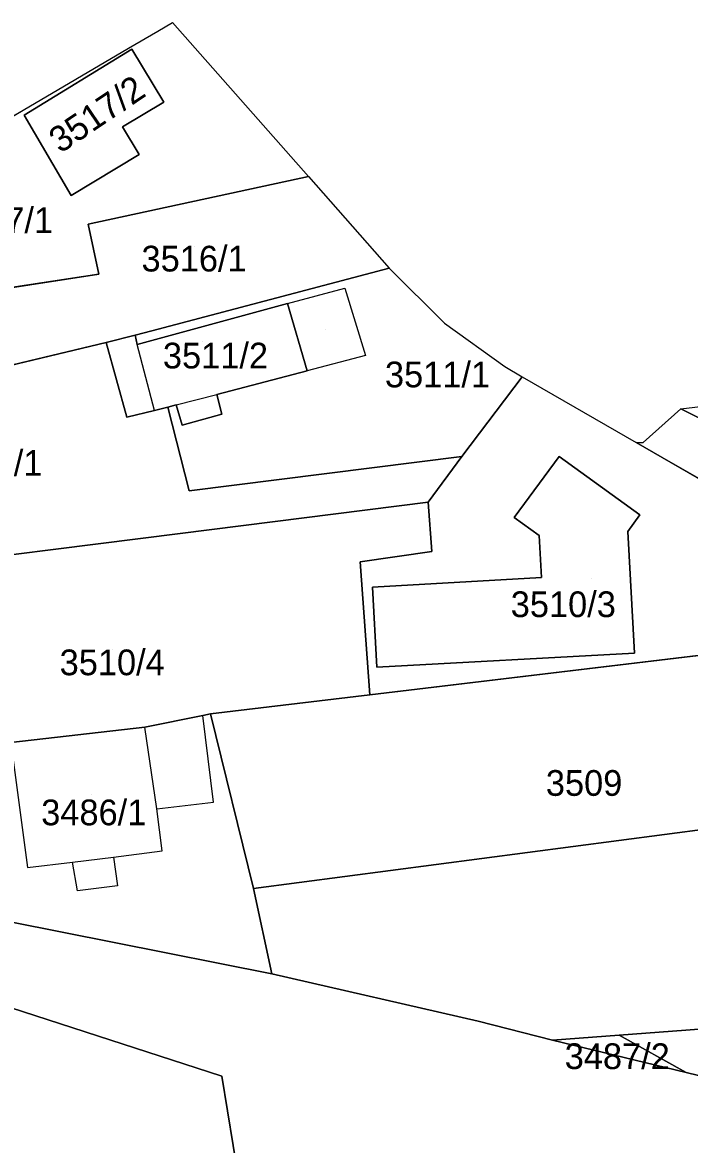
# Model space of a CAD drawing. Extents: x -262657 to -261595, y -1238015 to -1237156.
# Drawn here: x -262269.2 to -262217.3, y -1237493.9 to -1237406.6 of the extents above; entities that cross this region are included whole.
import ezdxf

# ---------------------------------------------------------------- set-up
doc = ezdxf.new("R2010")
doc.units = 0
for name, color, linetype in [('body_kn', 7, 'Continuous'), ('kladpar_druhypozemkov', 7, 'Continuous'), ('kladpar_hranice', 7, 'Continuous'), ('kladpar_parcelnecisla', 7, 'Continuous'), ('kladpar_plochy', 7, 'Continuous'), ('zappar_hrandruhpozemk', 7, 'Continuous')]:
    doc.layers.add(name, color=color, linetype=linetype)

msp = doc.modelspace()

# ---------------------------------------------------------------- linework, layer by layer
at = {"layer": 'body_kn'}
for p, q in [((-262257.55, -1237406.64), (-262257.55, -1237406.64)), ((-262258.68, -1237407.31), (-262258.68, -1237407.31)), ((-262260.97, -1237408.65), (-262260.97, -1237408.65)), ((-262260.7, -1237408.71), (-262260.7, -1237408.71)), ((-262258.23, -1237412.84), (-262258.23, -1237412.84)), ((-262269.18, -1237413.45), (-262269.18, -1237413.45)), ((-262269.1, -1237413.84), (-262269.1, -1237413.84)), ((-262269.1, -1237413.84), (-262269.1, -1237413.84)), ((-262261.44, -1237414.76), (-262261.44, -1237414.76)), ((-262260.14, -1237416.91), (-262260.14, -1237416.91)), ((-262246.97, -1237418.61), (-262246.97, -1237418.61)), ((-262246.97, -1237418.61), (-262246.97, -1237418.61)), ((-262265.43, -1237420.09), (-262265.43, -1237420.09)), ((-262264.1, -1237422.33), (-262264.1, -1237422.33)), ((-262263.27, -1237426.22), (-262263.27, -1237426.22)), ((-262240.68, -1237425.74), (-262240.68, -1237425.74)), ((-262244.13, -1237427.3), (-262244.13, -1237427.3)), ((-262248.6, -1237428.51), (-262248.6, -1237428.51)), ((-262248.6, -1237428.51), (-262248.6, -1237428.51)), ((-262259.16, -1237430.63), (-262259.16, -1237430.63)), ((-262259.16, -1237430.63), (-262259.16, -1237430.63)), ((-262236.38, -1237430.04), (-262236.38, -1237430.04)), ((-262262.7, -1237431.53), (-262262.7, -1237431.53)), ((-262262.7, -1237431.53), (-262262.7, -1237431.53)), ((-262260.46, -1237430.96), (-262260.46, -1237430.96)), ((-262260.29, -1237431.68), (-262260.29, -1237431.68)), ((-262242.52, -1237432.55), (-262242.52, -1237432.55)), ((-262231.7, -1237433.4), (-262231.7, -1237433.4)), ((-262247.06, -1237433.73), (-262247.06, -1237433.73)), ((-262230.34, -1237434.19), (-262230.34, -1237434.19)), ((-262254.11, -1237435.57), (-262254.11, -1237435.57)), ((-262258.95, -1237436.83), (-262258.95, -1237436.83)), ((-262258.95, -1237436.83), (-262258.95, -1237436.83)), ((-262257.9, -1237436.55), (-262257.9, -1237436.55)), ((-262257.26, -1237436.39), (-262257.26, -1237436.39)), ((-262257.26, -1237436.39), (-262257.26, -1237436.39)), ((-262218, -1237436.69), (-262218, -1237436.69)), ((-262261.1, -1237437.34), (-262261.1, -1237437.34)), ((-262253.71, -1237437.1), (-262253.71, -1237437.1)), ((-262256.8, -1237437.95), (-262256.8, -1237437.95)), ((-262221.46, -1237439.3), (-262221.46, -1237439.3)), ((-262220.93, -1237439.31), (-262220.93, -1237439.31)), ((-262235.03, -1237440.39), (-262235.03, -1237440.39)), ((-262227.47, -1237440.4), (-262227.47, -1237440.4)), ((-262256.26, -1237443.07), (-262256.26, -1237443.07)), ((-262237.65, -1237443.96), (-262237.65, -1237443.96)), ((-262237.65, -1237443.96), (-262237.65, -1237443.96)), ((-262230.96, -1237445.15), (-262230.96, -1237445.15)), ((-262221.19, -1237444.93), (-262221.19, -1237444.93)), ((-262221.19, -1237444.93), (-262221.19, -1237444.93)), ((-262256.96, -1237446.38), (-262256.96, -1237446.38)), ((-262222.13, -1237446.23), (-262222.13, -1237446.23)), ((-262229.01, -1237446.55), (-262229.01, -1237446.55)), ((-262237.36, -1237447.78), (-262237.36, -1237447.78)), ((-262242.94, -1237448.59), (-262242.94, -1237448.59)), ((-262228.83, -1237449.8), (-262228.83, -1237449.8)), ((-262241.98, -1237450.55), (-262241.98, -1237450.55)), ((-262221.6, -1237455.7), (-262221.6, -1237455.7)), ((-262241.65, -1237456.78), (-262241.65, -1237456.78)), ((-262242.2, -1237458.94), (-262242.2, -1237458.94)), ((-262254.6, -1237460.42), (-262254.6, -1237460.42)), ((-262254.6, -1237460.42), (-262254.6, -1237460.42)), ((-262255.2, -1237460.55), (-262255.2, -1237460.55)), ((-262259.69, -1237461.46), (-262259.69, -1237461.46)), ((-262254.36, -1237467.27), (-262254.36, -1237467.27)), ((-262258.78, -1237467.81), (-262258.78, -1237467.81)), ((-262258.78, -1237467.81), (-262258.78, -1237467.81)), ((-262262.15, -1237471.55), (-262262.15, -1237471.55)), ((-262258.34, -1237471.08), (-262258.34, -1237471.08)), ((-262268.84, -1237472.37), (-262268.84, -1237472.37)), ((-262265.33, -1237471.94), (-262265.33, -1237471.94)), ((-262265.33, -1237471.94), (-262265.33, -1237471.94)), ((-262264.95, -1237474.19), (-262264.95, -1237474.19)), ((-262261.83, -1237473.79), (-262261.83, -1237473.79)), ((-262251.24, -1237474.01), (-262251.24, -1237474.01)), ((-262249.82, -1237480.64), (-262249.82, -1237480.64)), ((-262249.82, -1237480.64), (-262249.82, -1237480.64)), ((-262233.77, -1237484.32), (-262233.77, -1237484.32)), ((-262233.77, -1237484.32), (-262233.77, -1237484.32)), ((-262227.97, -1237485.78), (-262227.97, -1237485.78)), ((-262227.97, -1237485.78), (-262227.97, -1237485.78)), ((-262222.8, -1237485.4), (-262222.8, -1237485.4)), ((-262217.58, -1237488.31), (-262217.58, -1237488.31)), ((-262253.7, -1237488.58), (-262253.7, -1237488.58))]:
    msp.add_line(p, q, dxfattribs=at)
at = {"layer": 'kladpar_druhypozemkov'}
for p, q in [((-262264.26, -1237413.09), (-262264.26, -1237413.09)), ((-262255.83, -1237424.03), (-262255.83, -1237424.03)), ((-262245.66, -1237430.52), (-262245.66, -1237430.52)), ((-262255.25, -1237431.42), (-262255.25, -1237431.42)), ((-262224.98, -1237449.89), (-262224.98, -1237449.89)), ((-262262.19, -1237455.42), (-262262.19, -1237455.42)), ((-262226.02, -1237464.72), (-262226.02, -1237464.72)), ((-262263.87, -1237466.68), (-262263.87, -1237466.68)), ((-262222.78, -1237486.85), (-262222.78, -1237486.85))]:
    msp.add_line(p, q, dxfattribs=at)
at = {"layer": 'kladpar_hranice'}
for points in [[(-262269.18, -1237413.45), (-262260.97, -1237408.65), (-262258.68, -1237407.31), (-262257.55, -1237406.64), (-262246.97, -1237418.61)], [(-262269.1, -1237413.84), (-262265.43, -1237420.09), (-262260.14, -1237416.91), (-262261.44, -1237414.76), (-262258.23, -1237412.84), (-262260.7, -1237408.71), (-262269.1, -1237413.84)], [(-262269.1, -1237413.84), (-262260.7, -1237408.71), (-262258.23, -1237412.84), (-262261.44, -1237414.76), (-262260.14, -1237416.91), (-262265.43, -1237420.09), (-262269.1, -1237413.84)], [(-262246.97, -1237418.61), (-262264.1, -1237422.33), (-262263.27, -1237426.22), (-262276.94, -1237428.3), (-262279.58, -1237419.6), (-262269.18, -1237413.45)], [(-262279.58, -1237419.6), (-262276.94, -1237428.3), (-262263.27, -1237426.22), (-262264.1, -1237422.33), (-262246.97, -1237418.61), (-262240.68, -1237425.74), (-262259.16, -1237430.63), (-262260.46, -1237430.96), (-262262.7, -1237431.53), (-262281.57, -1237436.05)], [(-262259.16, -1237430.63), (-262240.68, -1237425.74), (-262236.38, -1237430.04), (-262231.7, -1237433.4), (-262230.34, -1237434.19), (-262235.03, -1237440.39), (-262256.26, -1237443.07), (-262257.9, -1237436.55), (-262257.26, -1237436.39), (-262256.8, -1237437.95), (-262253.71, -1237437.1), (-262254.11, -1237435.57), (-262247.06, -1237433.73), (-262248.6, -1237428.51), (-262260.29, -1237431.68), (-262260.46, -1237430.96), (-262259.16, -1237430.63)], [(-262262.7, -1237431.53), (-262260.46, -1237430.96), (-262260.29, -1237431.68), (-262248.6, -1237428.51), (-262247.06, -1237433.73), (-262254.11, -1237435.57), (-262253.71, -1237437.1), (-262256.8, -1237437.95), (-262257.26, -1237436.39), (-262257.9, -1237436.55), (-262258.95, -1237436.83), (-262261.1, -1237437.34), (-262262.7, -1237431.53)], [(-262281.57, -1237436.05), (-262262.7, -1237431.53), (-262261.1, -1237437.34), (-262258.95, -1237436.83), (-262257.9, -1237436.55), (-262256.26, -1237443.07), (-262235.03, -1237440.39), (-262237.65, -1237443.96), (-262256.96, -1237446.38), (-262279.63, -1237449.24), (-262281.57, -1237436.05)], [(-262172.3, -1237439.99), (-262179.92, -1237440.42), (-262187.96, -1237440.87), (-262194.24, -1237441.18), (-262198.25, -1237441.29), (-262198.5, -1237438.15), (-262204.54, -1237438.55), (-262204.21, -1237441.67), (-262207.07, -1237441.9), (-262214.52, -1237438.44), (-262218, -1237436.69), (-262216.9, -1237436.56), (-262195.96, -1237433.89), (-262173.41, -1237431.09), (-262172.3, -1237439.99)], [(-262230.34, -1237434.19), (-262221.46, -1237439.3), (-262209.51, -1237446.2), (-262192.05, -1237452.94), (-262195.18, -1237453.31), (-262242.2, -1237458.94), (-262242.94, -1237448.59), (-262237.36, -1237447.78), (-262237.65, -1237443.96)], [(-262237.65, -1237443.96), (-262235.03, -1237440.39), (-262230.34, -1237434.19)], [(-262137.3, -1237455.41), (-262166.33, -1237456.32), (-262183.22, -1237454.52), (-262187.73, -1237453.71), (-262192.05, -1237452.94), (-262209.51, -1237446.2), (-262221.46, -1237439.3), (-262220.93, -1237439.31), (-262218, -1237436.69), (-262214.52, -1237438.44), (-262207.07, -1237441.9), (-262193.17, -1237448.01), (-262184.15, -1237450.78), (-262180.7, -1237451.3), (-262172.23, -1237452.72), (-262144.2, -1237451.94)], [(-262221.19, -1237444.93), (-262222.13, -1237446.23), (-262221.6, -1237455.7), (-262241.65, -1237456.78), (-262241.98, -1237450.55), (-262228.83, -1237449.8), (-262229.01, -1237446.55), (-262230.96, -1237445.15), (-262227.47, -1237440.4), (-262221.19, -1237444.93)], [(-262227.47, -1237440.4), (-262230.96, -1237445.15), (-262229.01, -1237446.55), (-262228.83, -1237449.8), (-262241.98, -1237450.55), (-262241.65, -1237456.78), (-262221.6, -1237455.7), (-262222.13, -1237446.23), (-262221.19, -1237444.93), (-262227.47, -1237440.4)], [(-262279.63, -1237449.24), (-262256.96, -1237446.38), (-262237.65, -1237443.96), (-262237.36, -1237447.78), (-262242.94, -1237448.59), (-262242.2, -1237458.94), (-262254.6, -1237460.42), (-262255.2, -1237460.55), (-262259.69, -1237461.46), (-262270.12, -1237462.65), (-262273.67, -1237462.47), (-262276.1, -1237462.91), (-262277.44, -1237463.14), (-262279.63, -1237449.24)], [(-262254.6, -1237460.42), (-262242.2, -1237458.94), (-262195.18, -1237453.31), (-262194.98, -1237454.37), (-262209.41, -1237455.83), (-262208.75, -1237461.21), (-262204.82, -1237460.73), (-262204.54, -1237463.02), (-262202.75, -1237462.81), (-262202.33, -1237463.73), (-262201.46, -1237464.49), (-262201.38, -1237465.05), (-262201.05, -1237467.36), (-262201.51, -1237467.47), (-262251.24, -1237474.01), (-262254.6, -1237460.42)], [(-262249.82, -1237480.64), (-262274.37, -1237475.76), (-262276.1, -1237462.91), (-262273.67, -1237462.47), (-262270.12, -1237462.65), (-262259.69, -1237461.46), (-262255.2, -1237460.55), (-262254.6, -1237460.42), (-262251.24, -1237474.01), (-262249.82, -1237480.64)], [(-262227.97, -1237485.78), (-262233.77, -1237484.32), (-262249.82, -1237480.64), (-262251.24, -1237474.01), (-262201.51, -1237467.47), (-262201.33, -1237468.06), (-262200.18, -1237476.64), (-262200.34, -1237483.73), (-262222.8, -1237485.4), (-262227.97, -1237485.78)], [(-262274.37, -1237475.76), (-262249.82, -1237480.64), (-262233.77, -1237484.32)], [(-262275, -1237481.7), (-262253.7, -1237488.58), (-262252.4, -1237496.67), (-262250.53, -1237510.33), (-262257.99, -1237511.25), (-262257.63, -1237514.11), (-262271.94, -1237516.16), (-262272.6, -1237508.36), (-262274, -1237495.67), (-262274.04, -1237494.95), (-262274.65, -1237486.63), (-262275, -1237481.7)], [(-262252.4, -1237496.67), (-262253.7, -1237488.58), (-262275, -1237481.7)], [(-262203.08, -1237491.83), (-262217.58, -1237488.31), (-262222.8, -1237485.4), (-262200.34, -1237483.73), (-262200.26, -1237491.4), (-262203.08, -1237491.83)], [(-262233.77, -1237484.32), (-262227.97, -1237485.78), (-262217.58, -1237488.31), (-262203.08, -1237491.83), (-262200.25, -1237492.52), (-262188.04, -1237495.55), (-262176.23, -1237498.85), (-262172.44, -1237499.78), (-262154.86, -1237504.09), (-262127.96, -1237510.84), (-262123.16, -1237511.93), (-262108.89, -1237515.33), (-262096.16, -1237518.4), (-262086.35, -1237520.76), (-262075.41, -1237523.56), (-262071.48, -1237524.52), (-262067.34, -1237525.53), (-262049.86, -1237529.82), (-262034.62, -1237534.07), (-262030.05, -1237535.39)], [(-262227.97, -1237485.78), (-262222.8, -1237485.4), (-262217.58, -1237488.31), (-262227.97, -1237485.78)]]:
    msp.add_lwpolyline(points, dxfattribs=at)
at = {"layer": 'kladpar_plochy'}
for p, q in [((-262258.68, -1237407.31), (-262257.55, -1237406.64)), ((-262257.55, -1237406.64), (-262246.97, -1237418.61)), ((-262260.97, -1237408.65), (-262258.68, -1237407.31)), ((-262269.18, -1237413.45), (-262260.97, -1237408.65)), ((-262260.7, -1237408.71), (-262269.1, -1237413.84)), ((-262258.23, -1237412.84), (-262260.7, -1237408.71)), ((-262261.44, -1237414.76), (-262258.23, -1237412.84)), ((-262279.58, -1237419.6), (-262269.18, -1237413.45)), ((-262269.1, -1237413.84), (-262265.43, -1237420.09)), ((-262260.14, -1237416.91), (-262261.44, -1237414.76)), ((-262265.43, -1237420.09), (-262260.14, -1237416.91)), ((-262246.97, -1237418.61), (-262264.1, -1237422.33)), ((-262264.1, -1237422.33), (-262246.97, -1237418.61)), ((-262246.97, -1237418.61), (-262240.68, -1237425.74)), ((-262264.1, -1237422.33), (-262263.27, -1237426.22)), ((-262263.27, -1237426.22), (-262264.1, -1237422.33)), ((-262263.27, -1237426.22), (-262276.94, -1237428.3)), ((-262276.94, -1237428.3), (-262263.27, -1237426.22)), ((-262240.68, -1237425.74), (-262259.16, -1237430.63)), ((-262259.16, -1237430.63), (-262260.46, -1237430.96)), ((-262262.7, -1237431.53), (-262281.57, -1237436.05)), ((-262260.46, -1237430.96), (-262262.7, -1237431.53)), ((-262235.03, -1237440.39), (-262230.34, -1237434.19)), ((-262230.34, -1237434.19), (-262221.46, -1237439.3)), ((-262221.46, -1237439.3), (-262209.51, -1237446.2)), ((-262237.65, -1237443.96), (-262235.03, -1237440.39)), ((-262227.47, -1237440.4), (-262230.96, -1237445.15)), ((-262221.19, -1237444.93), (-262227.47, -1237440.4)), ((-262237.36, -1237447.78), (-262237.65, -1237443.96)), ((-262230.96, -1237445.15), (-262229.01, -1237446.55)), ((-262222.13, -1237446.23), (-262221.19, -1237444.93)), ((-262221.6, -1237455.7), (-262222.13, -1237446.23)), ((-262229.01, -1237446.55), (-262228.83, -1237449.8)), ((-262242.94, -1237448.59), (-262237.36, -1237447.78)), ((-262242.2, -1237458.94), (-262242.94, -1237448.59)), ((-262228.83, -1237449.8), (-262241.98, -1237450.55)), ((-262241.98, -1237450.55), (-262241.65, -1237456.78)), ((-262195.18, -1237453.31), (-262242.2, -1237458.94)), ((-262241.65, -1237456.78), (-262221.6, -1237455.7))]:
    msp.add_line(p, q, dxfattribs=at)
for points in [[(-262269.1, -1237413.84), (-262260.7, -1237408.71), (-262258.23, -1237412.84), (-262261.44, -1237414.76), (-262260.14, -1237416.91), (-262265.43, -1237420.09)], [(-262259.16, -1237430.63), (-262240.68, -1237425.74), (-262236.38, -1237430.04), (-262231.7, -1237433.4), (-262230.34, -1237434.19), (-262235.03, -1237440.39), (-262256.26, -1237443.07), (-262257.9, -1237436.55), (-262257.26, -1237436.39), (-262256.8, -1237437.95), (-262253.71, -1237437.1), (-262254.11, -1237435.57), (-262247.06, -1237433.73), (-262248.6, -1237428.51), (-262260.29, -1237431.68), (-262260.46, -1237430.96)], [(-262262.7, -1237431.53), (-262260.46, -1237430.96), (-262260.29, -1237431.68), (-262248.6, -1237428.51), (-262247.06, -1237433.73), (-262254.11, -1237435.57), (-262253.71, -1237437.1), (-262256.8, -1237437.95), (-262257.26, -1237436.39), (-262257.9, -1237436.55), (-262258.95, -1237436.83), (-262261.1, -1237437.34)], [(-262281.57, -1237436.05), (-262262.7, -1237431.53), (-262261.1, -1237437.34), (-262258.95, -1237436.83), (-262257.9, -1237436.55), (-262256.26, -1237443.07), (-262235.03, -1237440.39), (-262237.65, -1237443.96), (-262256.96, -1237446.38), (-262279.63, -1237449.24)], [(-262172.3, -1237439.99), (-262179.92, -1237440.42), (-262187.96, -1237440.87), (-262194.24, -1237441.18), (-262198.25, -1237441.29), (-262198.5, -1237438.15), (-262204.54, -1237438.55), (-262204.21, -1237441.67), (-262207.07, -1237441.9), (-262214.52, -1237438.44), (-262218, -1237436.69), (-262216.9, -1237436.56), (-262195.96, -1237433.89), (-262173.41, -1237431.09)], [(-262221.19, -1237444.93), (-262222.13, -1237446.23), (-262221.6, -1237455.7), (-262241.65, -1237456.78), (-262241.98, -1237450.55), (-262228.83, -1237449.8), (-262229.01, -1237446.55), (-262230.96, -1237445.15), (-262227.47, -1237440.4)], [(-262279.63, -1237449.24), (-262256.96, -1237446.38), (-262237.65, -1237443.96), (-262237.36, -1237447.78), (-262242.94, -1237448.59), (-262242.2, -1237458.94), (-262254.6, -1237460.42), (-262255.2, -1237460.55), (-262259.69, -1237461.46), (-262270.12, -1237462.65), (-262273.67, -1237462.47), (-262276.1, -1237462.91), (-262277.44, -1237463.14)], [(-262254.6, -1237460.42), (-262242.2, -1237458.94), (-262195.18, -1237453.31), (-262194.98, -1237454.37), (-262209.41, -1237455.83), (-262208.75, -1237461.21), (-262204.82, -1237460.73), (-262204.54, -1237463.02), (-262202.75, -1237462.81), (-262202.33, -1237463.73), (-262201.46, -1237464.49), (-262201.38, -1237465.05), (-262201.05, -1237467.36), (-262201.51, -1237467.47), (-262251.24, -1237474.01)], [(-262249.82, -1237480.64), (-262274.37, -1237475.76), (-262276.1, -1237462.91), (-262273.67, -1237462.47), (-262270.12, -1237462.65), (-262259.69, -1237461.46), (-262255.2, -1237460.55), (-262254.6, -1237460.42), (-262251.24, -1237474.01)], [(-262227.97, -1237485.78), (-262233.77, -1237484.32), (-262249.82, -1237480.64), (-262251.24, -1237474.01), (-262201.51, -1237467.47), (-262201.33, -1237468.06), (-262200.18, -1237476.64), (-262200.34, -1237483.73), (-262222.8, -1237485.4)], [(-262275, -1237481.7), (-262253.7, -1237488.58), (-262252.4, -1237496.67), (-262250.53, -1237510.33), (-262257.99, -1237511.25), (-262257.63, -1237514.11), (-262271.94, -1237516.16), (-262272.6, -1237508.36), (-262274, -1237495.67), (-262274.04, -1237494.95), (-262274.65, -1237486.63)], [(-262203.08, -1237491.83), (-262217.58, -1237488.31), (-262222.8, -1237485.4), (-262200.34, -1237483.73), (-262200.26, -1237491.4)], [(-262227.97, -1237485.78), (-262222.8, -1237485.4), (-262217.58, -1237488.31)]]:
    msp.add_lwpolyline(points, close=True, dxfattribs=at)
for points in [[(-262137.3, -1237455.41), (-262166.33, -1237456.32), (-262183.22, -1237454.52), (-262187.73, -1237453.71), (-262192.05, -1237452.94), (-262209.51, -1237446.2), (-262221.46, -1237439.3), (-262220.93, -1237439.31), (-262218, -1237436.69), (-262214.52, -1237438.44), (-262207.07, -1237441.9), (-262193.17, -1237448.01), (-262184.15, -1237450.78), (-262180.7, -1237451.3), (-262172.23, -1237452.72), (-262144.2, -1237451.94)], [(-262274.37, -1237475.76), (-262249.82, -1237480.64), (-262233.77, -1237484.32), (-262227.97, -1237485.78), (-262217.58, -1237488.31), (-262203.08, -1237491.83), (-262200.25, -1237492.52), (-262188.04, -1237495.55), (-262176.23, -1237498.85), (-262172.44, -1237499.78), (-262154.86, -1237504.09), (-262127.96, -1237510.84), (-262123.16, -1237511.93), (-262108.89, -1237515.33), (-262096.16, -1237518.4), (-262086.35, -1237520.76), (-262075.41, -1237523.56), (-262071.48, -1237524.52), (-262067.34, -1237525.53), (-262049.86, -1237529.82), (-262034.62, -1237534.07), (-262030.05, -1237535.39)], [(-262252.4, -1237496.67), (-262253.7, -1237488.58), (-262275, -1237481.7)]]:
    msp.add_lwpolyline(points, dxfattribs=at)
at = {"layer": 'zappar_hrandruhpozemk'}
for p, q in [((-262248.6, -1237428.51), (-262244.13, -1237427.3)), ((-262244.13, -1237427.3), (-262242.52, -1237432.55)), ((-262258.95, -1237436.83), (-262260.29, -1237431.68)), ((-262242.52, -1237432.55), (-262247.06, -1237433.73)), ((-262257.26, -1237436.39), (-262254.11, -1237435.57)), ((-262258.78, -1237467.81), (-262259.69, -1237461.46)), ((-262265.33, -1237471.94), (-262262.15, -1237471.55)), ((-262262.15, -1237471.55), (-262261.83, -1237473.79)), ((-262264.95, -1237474.19), (-262265.33, -1237471.94)), ((-262261.83, -1237473.79), (-262264.95, -1237474.19))]:
    msp.add_line(p, q, dxfattribs=at)
for points in [[(-262262.15, -1237471.55), (-262258.34, -1237471.08), (-262258.78, -1237467.81), (-262254.36, -1237467.27), (-262255.2, -1237460.55)], [(-262270.12, -1237462.65), (-262268.84, -1237472.37), (-262265.33, -1237471.94)]]:
    msp.add_lwpolyline(points, dxfattribs=at)

# ---------------------------------------------------------------- texts
at = {"layer": 'kladpar_parcelnecisla'}
msp.add_text('3517/2', height=2, rotation=34, dxfattribs=at).set_placement((-262266.275, -1237416.872))
for s, p in [('3517/1', (-262275.021, -1237423.02)), ('3516/1', (-262259.959, -1237426.01)), ('3511/2', (-262258.295, -1237433.55)), ('3511/1', (-262241.019, -1237435.02)), ('3510/1', (-262275.85, -1237441.9)), ('3510/3', (-262231.232, -1237452.89)), ('3510/4', (-262266.33, -1237457.41)), ('3509', (-262228.499, -1237466.79)), ('3486/1', (-262267.764, -1237469.08)), ('3487/2', (-262227.033, -1237488.04))]:
    msp.add_text(s, height=2, dxfattribs=at).set_placement(p)

doc.saveas('drawing.dxf')
